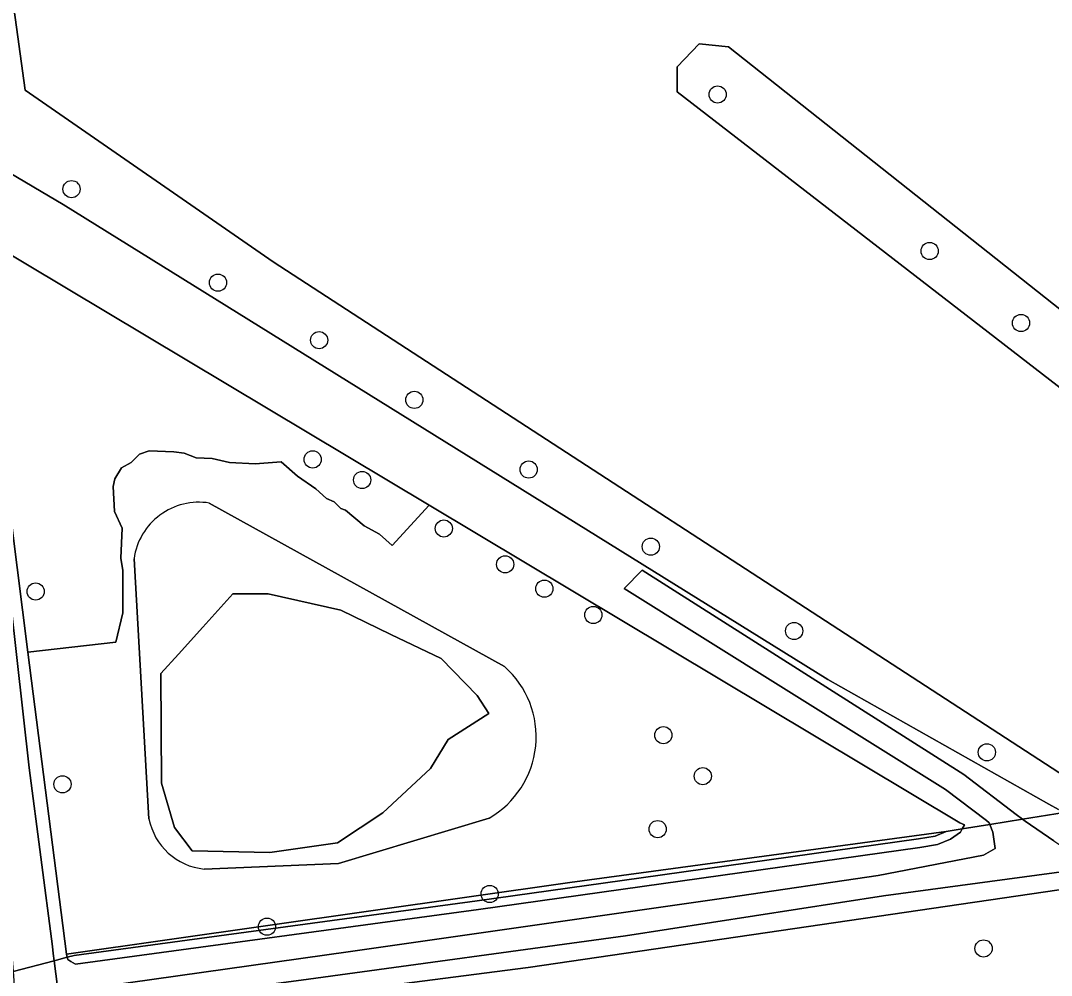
# Model space of a CAD drawing. Extents: x 162722 to 165104, y 384719 to 386284.
# Drawn here: x 164850.8 to 164909.5, y 385177.4 to 385231.7 of the extents above; entities that cross this region are included whole.
import ezdxf

# ---------------------------------------------------------------- set-up
doc = ezdxf.new("R2010")
doc.units = 0
for name, color, linetype in [('IMGEO_Berm_groen', 7, 'Continuous'), ('IMGEO_Boom', 7, 'Continuous'), ('IMGEO_Grasland_agrarisch', 7, 'Continuous'), ('IMGEO_Grasland_overig', 7, 'Continuous'), ('IMGEO_Groenvoorziening', 7, 'Continuous'), ('IMGEO_Hek', 7, 'Continuous'), ('IMGEO_Loofbos', 7, 'Continuous'), ('IMGEO_Meer_plas_ven_vijver', 7, 'Continuous'), ('IMGEO_Oever', 7, 'Continuous'), ('IMGEO_Sloot', 7, 'Continuous'), ('IMGEO_Waterloop', 7, 'Continuous')]:
    doc.layers.add(name, color=color, linetype=linetype)

msp = doc.modelspace()

# ---------------------------------------------------------------- linework, layer by layer
at = {"layer": 'IMGEO_Berm_groen'}
msp.add_lwpolyline([(164904.287, 385185.535), (164904.385, 385185.72), (164903.463, 385185.57), (164902.839, 385185.314), (164901.889, 385185.155), (164886.103, 385182.942), (164876.785, 385181.636), (164853.847, 385178.518), (164853.453, 385178.415), (164853.483, 385178.289), (164853.648, 385178.168), (164853.915, 385178.022), (164876.853, 385181.141), (164886.173, 385182.447), (164901.964, 385184.661), (164902.977, 385184.83), (164903.704, 385185.129)], close=True, dxfattribs=at)
msp.add_lwpolyline([(164911.449, 385182.479), (164879.683, 385177.83), (164847.614, 385173.706), (164820.893, 385169.445), (164793.841, 385164.825), (164766.276, 385160.23), (164742.289, 385155.344), (164732.624, 385155.023), (164731.37, 385154.669), (164730.582, 385153.876), (164729.845, 385151.403), (164729.489, 385150.153), (164730.526, 385149.735), (164731.176, 385149.24), (164731.436, 385148.367), (164731.433, 385147.435), (164730.606, 385146.146), (164747.386, 385149.269), (164763.421, 385152.41), (164793.252, 385158.032), (164822.912, 385163.455), (164853.324, 385168.402), (164860.451, 385169.035), (164918.73, 385177.161)], dxfattribs=at)
at = {"layer": 'IMGEO_Boom'}
for centre in [(164890.46, 385227.507), (164853.698, 385222.122), (164902.526, 385218.598), (164862.029, 385216.8), (164907.727, 385214.504), (164867.784, 385213.526), (164873.205, 385210.128), (164867.419, 385206.742), (164879.711, 385206.165), (164870.231, 385205.572), (164874.883, 385202.812), (164886.657, 385201.778), (164878.372, 385200.772), (164851.652, 385199.225), (164880.602, 385199.387), (164883.388, 385197.892), (164894.814, 385196.983), (164887.374, 385191.051), (164905.784, 385190.076), (164889.617, 385188.72), (164853.179, 385188.256), (164887.05, 385185.708), (164877.491, 385182.017), (164864.819, 385180.155), (164905.596, 385178.917)]:
    msp.add_circle(centre, 0.489, dxfattribs=at)
at = {"layer": 'IMGEO_Grasland_agrarisch'}
for points in [[(164926.719, 385288.44), (164883.623, 385302.383), (164856.401, 385311.197), (164859.395, 385332.725), (164860.059, 385346.98), (164852.932, 385346.413), (164828.149, 385339.674), (164791.049, 385329.189), (164791.255, 385276.446), (164833.076, 385274.808), (164838.434, 385273.618), (164843.701, 385270.98), (164845.818, 385265.689), (164851.057, 385227.755), (164865.161, 385217.981), (164910.641, 385188.43)], [(164913.113, 385208.371), (164888.154, 385227.652), (164888.154, 385229.08), (164889.402, 385230.384), (164891.087, 385230.214), (164922.058, 385205.687)]]:
    msp.add_lwpolyline(points, dxfattribs=at)
at = {"layer": 'IMGEO_Grasland_overig'}
for points in [[(164910.641, 385188.43), (164865.161, 385217.981), (164851.057, 385227.755), (164845.818, 385265.689), (164843.701, 385270.98), (164838.434, 385273.618), (164833.076, 385274.808), (164791.255, 385276.446), (164791.049, 385329.189), (164828.149, 385339.674), (164852.932, 385346.413), (164860.059, 385346.98), (164859.395, 385332.725), (164856.401, 385311.197), (164883.623, 385302.383), (164926.719, 385288.44)], [(164922.058, 385205.687), (164891.087, 385230.214), (164889.402, 385230.384), (164888.154, 385229.08), (164888.154, 385227.652), (164913.113, 385208.371)], [(164853.217, 385221.254), (164849.784, 385223.285)], [(164849.784, 385223.285), (164853.217, 385221.254), (164896.724, 385194.229), (164909.304, 385187.127), (164909.863, 385186.831)], [(164909.863, 385186.831), (164909.304, 385187.127), (164896.724, 385194.229), (164853.217, 385221.254)], [(164750.652, 385217.936), (164761.962, 385217.907), (164820.176, 385219.487), (164845.185, 385220.636), (164846.623, 385220.198), (164848.771, 385219.259), (164874.052, 385204.133), (164904.251, 385186.064), (164904.502, 385185.942), (164904.385, 385185.72), (164905.952, 385185.974), (164905.914, 385186.073), (164905.755, 385186.193), (164903.423, 385187.962), (164885.144, 385199.402), (164886.159, 385200.443), (164904.478, 385188.806), (164907.451, 385186.545), (164907.806, 385186.275), (164910.177, 385186.66)], [(164849.887, 385201.758), (164851.288, 385189.197), (164852.604, 385179.019), (164852.654, 385178.635), (164852.709, 385178.22), (164853.453, 385178.415), (164853.409, 385178.593), (164851.21, 385195.78), (164849.343, 385210.379)]]:
    msp.add_lwpolyline(points, dxfattribs=at)
at = {"layer": 'IMGEO_Groenvoorziening'}
for points in [[(164874.052, 385204.133), (164871.936, 385201.845), (164871.224, 385202.489), (164870.343, 385202.965), (164869.291, 385203.847), (164869.02, 385203.949), (164868.647, 385204.322), (164868.206, 385204.526), (164867.601, 385205.073), (164866.545, 385205.781), (164865.629, 385206.596), (164864.137, 385206.494), (164862.679, 385206.562), (164861.695, 385206.799), (164860.78, 385206.833), (164860.101, 385207.105), (164859.525, 385207.173), (164858.123, 385207.224), (164857.558, 385207.037), (164857.083, 385206.562), (164856.541, 385206.256), (164856.168, 385205.645), (164856.066, 385205.204), (164856.134, 385203.779), (164856.575, 385202.829), (164856.507, 385201.132), (164856.608, 385200.419), (164856.608, 385198.01), (164856.211, 385196.346), (164851.21, 385195.78), (164853.409, 385178.593), (164882.047, 385182.67), (164903.463, 385185.57), (164904.385, 385185.72), (164904.502, 385185.942), (164904.251, 385186.064)], [(164903.463, 385185.57), (164882.047, 385182.67), (164853.409, 385178.593), (164853.453, 385178.415), (164853.847, 385178.518), (164876.785, 385181.636), (164886.103, 385182.942), (164901.889, 385185.155), (164902.839, 385185.314)]]:
    msp.add_lwpolyline(points, close=True, dxfattribs=at)
for points in [[(164861.534, 385204.257), (164878.332, 385194.953)], [(164858.099, 385186.291), (164857.255, 385201.095)], [(164877.459, 385186.337), (164868.891, 385183.749), (164861.241, 385183.436)]]:
    msp.add_lwpolyline(points, dxfattribs=at)
for centre, radius, start, end in [((164860.941, 385200.584), 3.721, 80.82431, 172.10135), ((164874.81, 385190.958), 5.326, 299.82521, 48.6035), ((164861.607, 385186.995), 3.578, 191.35167, 264.12818)]:
    msp.add_arc(centre, radius, start, end, dxfattribs=at)
at = {"layer": 'IMGEO_Hek'}
msp.add_lwpolyline([(164853.409, 385178.593), (164882.047, 385182.67), (164903.463, 385185.57), (164904.385, 385185.72)], dxfattribs=at)
at = {"layer": 'IMGEO_Loofbos'}
msp.add_lwpolyline([(164849.343, 385210.379), (164851.21, 385195.78), (164856.211, 385196.346), (164856.608, 385198.01), (164856.608, 385200.419), (164856.507, 385201.132), (164856.575, 385202.829), (164856.134, 385203.779), (164856.066, 385205.204), (164856.168, 385205.645), (164856.541, 385206.256), (164857.083, 385206.562), (164857.558, 385207.037), (164858.123, 385207.224), (164859.525, 385207.173), (164860.101, 385207.105), (164860.78, 385206.833), (164861.695, 385206.799), (164862.679, 385206.562), (164864.137, 385206.494), (164865.629, 385206.596), (164866.545, 385205.781), (164867.601, 385205.073), (164868.206, 385204.526), (164868.647, 385204.322), (164869.02, 385203.949), (164869.291, 385203.847), (164870.343, 385202.965), (164871.224, 385202.489), (164871.936, 385201.845), (164874.052, 385204.133), (164848.771, 385219.259)], dxfattribs=at)
at = {"layer": 'IMGEO_Meer_plas_ven_vijver'}
for points in [[(164886.159, 385200.443), (164885.144, 385199.402), (164903.423, 385187.962), (164905.755, 385186.193), (164905.914, 385186.073), (164905.952, 385185.974), (164907.806, 385186.275), (164907.451, 385186.545), (164904.478, 385188.806)], [(164862.866, 385199.088), (164861.166, 385197.203), (164859.779, 385195.666), (164858.777, 385194.555), (164858.822, 385188.331), (164859.558, 385185.803), (164860.569, 385184.47), (164864.98, 385184.378), (164868.84, 385184.93), (164871.413, 385186.631), (164874.125, 385189.159), (164875.135, 385190.814), (164877.433, 385192.285), (164876.776, 385193.311), (164874.722, 385195.41), (164871.873, 385196.789), (164869.024, 385198.168), (164864.888, 385199.088)]]:
    msp.add_lwpolyline(points, close=True, dxfattribs=at)
at = {"layer": 'IMGEO_Oever'}
for points in [[(164878.332, 385194.953), (164861.534, 385204.257)], [(164857.255, 385201.095), (164858.099, 385186.291)], [(164861.241, 385183.436), (164868.891, 385183.749), (164877.459, 385186.337)], [(164911.307, 385183.45), (164899.902, 385181.914), (164885.215, 385179.626), (164867.188, 385177.161), (164854.302, 385175.448), (164843.716, 385173.571), (164821.91, 385170.579), (164801.242, 385167.149), (164785.378, 385164.375), (164770.803, 385161.998), (164757.069, 385159.502)], [(164742.289, 385155.344), (164766.276, 385160.23), (164793.841, 385164.825), (164820.893, 385169.445), (164847.614, 385173.706), (164879.683, 385177.83), (164911.449, 385182.479)]]:
    msp.add_lwpolyline(points, dxfattribs=at)
for points in [[(164862.866, 385199.088), (164864.888, 385199.088), (164869.024, 385198.168), (164871.873, 385196.789), (164874.722, 385195.41), (164876.776, 385193.311), (164877.433, 385192.285), (164875.135, 385190.814), (164874.125, 385189.159), (164871.413, 385186.631), (164868.84, 385184.93), (164864.98, 385184.378), (164860.569, 385184.47), (164859.558, 385185.803), (164858.822, 385188.331), (164858.777, 385194.555), (164859.779, 385195.666), (164861.166, 385197.203)], [(164910.894, 385186.27), (164910.177, 385186.66), (164907.806, 385186.275), (164907.963, 385186.155), (164909.6, 385185.035), (164910.214, 385184.615), (164911.122, 385184.714)], [(164905.952, 385185.974), (164904.385, 385185.72), (164904.287, 385185.535), (164903.704, 385185.129), (164902.977, 385184.83), (164901.964, 385184.661), (164886.173, 385182.447), (164876.853, 385181.141), (164853.915, 385178.022), (164853.648, 385178.168), (164853.483, 385178.289), (164853.453, 385178.415), (164852.709, 385178.22), (164852.906, 385176.725), (164853.304, 385176.483), (164854.089, 385176.563), (164869.567, 385178.743), (164891.074, 385181.823), (164899.593, 385183.072), (164905.591, 385184.232), (164906.247, 385184.597), (164906.122, 385185.529)]]:
    msp.add_lwpolyline(points, close=True, dxfattribs=at)
for centre, radius, start, end in [((164860.941, 385200.584), 3.721, 80.82431, 172.10135), ((164874.81, 385190.958), 5.326, 299.82521, 48.6035), ((164861.607, 385186.995), 3.578, 191.35167, 264.12818)]:
    msp.add_arc(centre, radius, start, end, dxfattribs=at)
at = {"layer": 'IMGEO_Sloot'}
for points in [[(164909.6, 385185.035), (164907.963, 385186.155), (164907.806, 385186.275), (164905.952, 385185.974), (164906.122, 385185.529), (164906.247, 385184.597), (164905.591, 385184.232), (164899.593, 385183.072), (164891.074, 385181.823), (164869.567, 385178.743), (164854.089, 385176.563), (164853.304, 385176.483), (164852.906, 385176.725), (164852.709, 385178.22), (164850.369, 385177.609), (164850.434, 385176.832), (164850.172, 385176.104), (164849.197, 385175.722), (164825.485, 385172.05), (164802.972, 385168.269), (164785.343, 385165.05), (164770.644, 385162.706), (164752.966, 385159.472)], [(164757.069, 385159.502), (164770.803, 385161.998), (164785.378, 385164.375), (164801.242, 385167.149), (164821.91, 385170.579), (164843.716, 385173.571), (164854.302, 385175.448), (164867.188, 385177.161), (164885.215, 385179.626), (164899.902, 385181.914), (164911.307, 385183.45)]]:
    msp.add_lwpolyline(points, dxfattribs=at)
at = {"layer": 'IMGEO_Waterloop'}
msp.add_lwpolyline([(164850.369, 385177.609), (164852.709, 385178.22), (164852.654, 385178.635), (164852.604, 385179.019), (164851.288, 385189.197), (164849.887, 385201.758), (164848.496, 385211.215), (164848.126, 385211.744), (164847.438, 385211.744), (164847.068, 385211.32), (164848.169, 385201.552), (164849.493, 385188.158), (164850.31, 385178.316)], close=True, dxfattribs=at)

doc.saveas('drawing.dxf')
